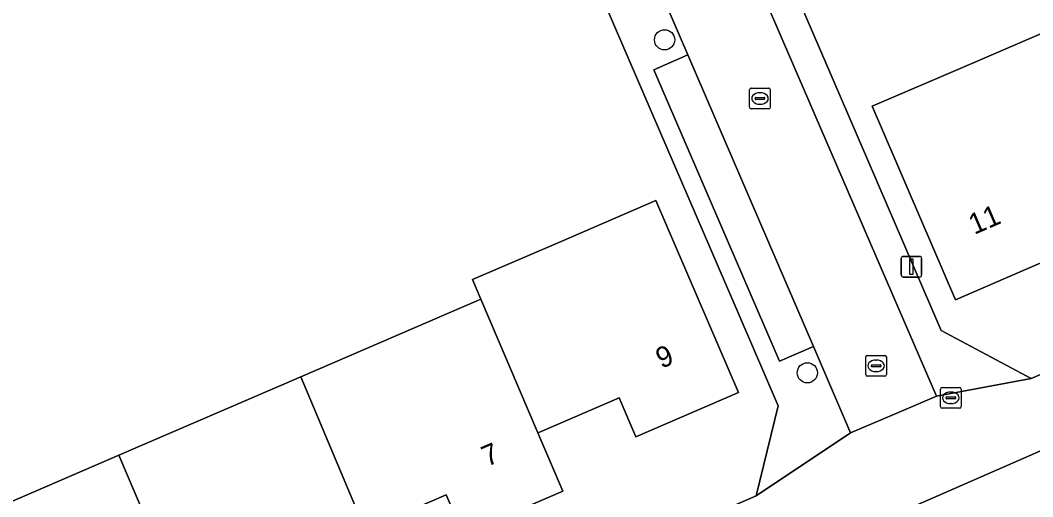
# Model space of a CAD drawing. Extents: x 157767 to 159172, y 387839 to 389425.
# Drawn here: x 158122.64 to 158171.64, y 388653.65 to 388676.7 of the extents above; entities that cross this region are included whole.
import ezdxf

# ---------------------------------------------------------------- set-up
doc = ezdxf.new("R2010")
doc.units = 0
for name, color, linetype in [('IMGEO_Boom', 7, 'Continuous'), ('IMGEO_Brandkraan', 7, 'Continuous'), ('IMGEO_Erf', 7, 'Continuous'), ('IMGEO_Kolk', 7, 'Continuous'), ('IMGEO_Lichtmast', 7, 'Continuous'), ('IMGEO_Muur', 7, 'Continuous'), ('IMGEO_Pand', 7, 'Continuous'), ('IMGEO_Pand_nummerreeks', 7, 'Continuous'), ('IMGEO_Parkeervlak_open', 7, 'Continuous'), ('IMGEO_Rijbaan_lokaal_open', 7, 'Continuous'), ('IMGEO_Voetpad_open', 7, 'Continuous')]:
    doc.layers.add(name, color=color, linetype=linetype)

msp = doc.modelspace()

# ---------------------------------------------------------------- linework, layer by layer
at = {"layer": 'IMGEO_Boom'}
for centre in [(158153.823, 388675.751), (158160.73, 388659.642)]:
    msp.add_circle(centre, 0.489, dxfattribs=at)
at = {"layer": 'IMGEO_Brandkraan'}
for p, q in [((158167.172, 388658.005), (158167.172, 388658.857)), ((158167.247, 388658.931), (158168.099, 388658.931)), ((158167.66, 388658.711), (158167.685, 388658.711)), ((158168.173, 388658.857), (158168.173, 388658.005)), ((158167.431, 388658.425), (158167.431, 388658.437)), ((158167.869, 388658.388), (158167.471, 388658.388)), ((158167.474, 388658.474), (158167.872, 388658.474)), ((158167.683, 388658.151), (158167.658, 388658.151)), ((158167.915, 388658.437), (158167.915, 388658.425)), ((158168.099, 388657.931), (158167.247, 388657.931))]:
    msp.add_line(p, q, dxfattribs=at)
for points in [[(158167.172, 388658.005), (158167.172, 388658.857)], [(158167.247, 388658.931), (158168.099, 388658.931)], [(158168.173, 388658.857), (158168.173, 388658.005)], [(158168.099, 388657.931), (158167.247, 388657.931)]]:
    msp.add_lwpolyline(points, dxfattribs=at)
for centre, radius, start, end in [((158167.249, 388658.855), 0.0765, 91.552, 178.448), ((158167.249, 388658.855), 0.0765, 91.552, 178.448), ((158168.097, 388658.855), 0.0765, 1.552, 88.448), ((158168.097, 388658.855), 0.0765, 1.552, 88.448), ((158167.471, 388658.434), 0.0403, 85.8775, 175.7526), ((158167.468, 388658.424), 0.0366, 178.938, 274.7102), ((158167.872, 388658.431), 0.043, 264.8664, 352.4533), ((158167.876, 388658.436), 0.0386, 1.7309, 96.639), ((158167.249, 388658.007), 0.0765, 181.552, 268.448), ((158167.249, 388658.007), 0.0765, 181.552, 268.448), ((158168.097, 388658.007), 0.0765, 271.552, 358.448), ((158168.097, 388658.007), 0.0765, 271.552, 358.448)]:
    msp.add_arc(centre, radius, start, end, dxfattribs=at)
for centre, major_axis, ratio, start_param, end_param in [((158167.659, 388658.431), (-0.387, 0.002), 0.722429, 4.712389, 7.853982), ((158167.684, 388658.431), (-0.39, 0.002), 0.717154, 1.570796, 4.712389)]:
    msp.add_ellipse(centre, major_axis=major_axis, ratio=ratio, start_param=start_param, end_param=end_param, dxfattribs=at)
at = {"layer": 'IMGEO_Erf'}
for points in [[(158199.515, 388738.309), (158146.245, 388715.336), (158145.347, 388712.435), (158152.598, 388695.598), (158155.311, 388689.297), (158156.854, 388685.715), (158162.739, 388672.05), (158167.203, 388661.684), (158171.568, 388659.372), (158223.84, 388681.871)], [(158084.381, 388632.682), (158087.009, 388632.342), (158090.303, 388632.39), (158090.684, 388632.396), (158089.16, 388634.912), (158092.905, 388637.179), (158094.487, 388634.565), (158090.907, 388632.399), (158106.724, 388632.63), (158109.87, 388633.38), (158113.99, 388634.449), (158158.26, 388653.682), (158159.32, 388658.046), (158157.478, 388662.318), (158148.912, 388682.181)], [(158172.856, 388665.31), (158167.899, 388663.175), (158163.868, 388672.536), (158168.461, 388674.514), (158172.766, 388676.368)], [(158121.543, 388653.132), (158127.411, 388655.659), (158136.218, 388659.452), (158144.815, 388663.154), (158144.937, 388663.207), (158144.533, 388664.156), (158148.813, 388666), (158153.405, 388667.977), (158157.404, 388658.692), (158152.43, 388656.55), (158151.621, 388658.431), (158147.85, 388656.807), (158147.692, 388656.739), (158148.894, 388653.918), (158144.073, 388651.843), (158143.257, 388653.738), (158139.473, 388652.109)]]:
    msp.add_lwpolyline(points, dxfattribs=at)
at = {"layer": 'IMGEO_Kolk'}
for p, q in [((158157.938, 388672.486), (158157.938, 388673.338)), ((158158.013, 388673.412), (158158.865, 388673.412)), ((158158.939, 388673.338), (158158.939, 388672.486)), ((158158.197, 388672.906), (158158.197, 388672.918)), ((158158.635, 388672.869), (158158.237, 388672.869)), ((158158.24, 388672.955), (158158.638, 388672.955)), ((158158.426, 388673.192), (158158.451, 388673.192)), ((158158.681, 388672.918), (158158.681, 388672.906)), ((158158.865, 388672.412), (158158.013, 388672.412)), ((158158.449, 388672.632), (158158.424, 388672.632)), ((158163.556, 388659.554), (158163.556, 388660.406)), ((158163.631, 388660.48), (158164.483, 388660.48)), ((158164.044, 388660.26), (158164.069, 388660.26)), ((158164.557, 388660.406), (158164.557, 388659.554)), ((158163.815, 388659.974), (158163.815, 388659.986)), ((158164.253, 388659.937), (158163.855, 388659.937)), ((158163.858, 388660.023), (158164.256, 388660.023)), ((158164.067, 388659.7), (158164.042, 388659.7)), ((158164.299, 388659.986), (158164.299, 388659.974)), ((158164.483, 388659.48), (158163.631, 388659.48))]:
    msp.add_line(p, q, dxfattribs=at)
for points in [[(158157.938, 388672.486), (158157.938, 388673.338)], [(158158.013, 388673.412), (158158.865, 388673.412)], [(158158.939, 388673.338), (158158.939, 388672.486)], [(158158.865, 388672.412), (158158.013, 388672.412)], [(158163.556, 388659.554), (158163.556, 388660.406)], [(158163.631, 388660.48), (158164.483, 388660.48)], [(158164.557, 388660.406), (158164.557, 388659.554)], [(158164.483, 388659.48), (158163.631, 388659.48)]]:
    msp.add_lwpolyline(points, dxfattribs=at)
for centre, radius, start, end in [((158158.015, 388673.336), 0.0765, 91.552, 178.448), ((158158.015, 388673.336), 0.0765, 91.552, 178.448), ((158158.863, 388673.336), 0.0765, 1.552, 88.448), ((158158.863, 388673.336), 0.0765, 1.552, 88.448), ((158158.237, 388672.915), 0.0403, 85.8775, 175.7526), ((158158.234, 388672.905), 0.0366, 178.938, 274.7102), ((158158.638, 388672.912), 0.043, 264.8664, 352.4533), ((158158.642, 388672.917), 0.0386, 1.7309, 96.639), ((158158.015, 388672.488), 0.0765, 181.552, 268.448), ((158158.015, 388672.488), 0.0765, 181.552, 268.448), ((158158.863, 388672.488), 0.0765, 271.552, 358.448), ((158158.863, 388672.488), 0.0765, 271.552, 358.448), ((158163.633, 388660.404), 0.0765, 91.552, 178.448), ((158163.633, 388660.404), 0.0765, 91.552, 178.448), ((158164.481, 388660.404), 0.0765, 1.552, 88.448), ((158164.481, 388660.404), 0.0765, 1.552, 88.448), ((158163.855, 388659.983), 0.0403, 85.8775, 175.7526), ((158163.852, 388659.973), 0.0366, 178.938, 274.7102), ((158164.256, 388659.98), 0.043, 264.8664, 352.4533), ((158164.26, 388659.985), 0.0386, 1.7309, 96.639), ((158163.633, 388659.556), 0.0765, 181.552, 268.448), ((158163.633, 388659.556), 0.0765, 181.552, 268.448), ((158164.481, 388659.556), 0.0765, 271.552, 358.448), ((158164.481, 388659.556), 0.0765, 271.552, 358.448)]:
    msp.add_arc(centre, radius, start, end, dxfattribs=at)
for centre, major_axis, ratio, start_param, end_param in [((158158.425, 388672.912), (-0.387, 0.002), 0.722429, 4.712389, 7.853982), ((158158.45, 388672.912), (-0.39, 0.002), 0.717154, 1.570796, 4.712389), ((158164.043, 388659.98), (-0.387, 0.002), 0.722429, 4.712389, 7.853982), ((158164.068, 388659.98), (-0.39, 0.002), 0.717154, 1.570796, 4.712389)]:
    msp.add_ellipse(centre, major_axis=major_axis, ratio=ratio, start_param=start_param, end_param=end_param, dxfattribs=at)
at = {"layer": 'IMGEO_Lichtmast'}
for p, q in [((158165.271, 388664.373), (158165.271, 388665.173)), ((158165.271, 388665.173), (158165.271, 388664.373)), ((158165.371, 388665.273), (158166.161, 388665.273)), ((158166.161, 388665.273), (158165.371, 388665.273)), ((158166.261, 388665.173), (158166.261, 388664.373)), ((158166.261, 388664.373), (158166.261, 388665.173)), ((158166.161, 388664.273), (158165.371, 388664.273)), ((158165.371, 388664.273), (158166.161, 388664.273))]:
    msp.add_line(p, q, dxfattribs=at)
msp.add_lwpolyline([(158165.691, 388665.148), (158165.841, 388665.148), (158165.841, 388664.398), (158165.691, 388664.398), (158165.691, 388665.148)], dxfattribs=at)
for centre, start, end in [((158165.371, 388665.173), 90, 180), ((158165.371, 388665.173), 90, 180), ((158166.161, 388665.173), 0, 90), ((158166.161, 388665.173), 360, 90), ((158165.371, 388664.373), 180, 270), ((158165.371, 388664.373), 180, 270), ((158166.161, 388664.373), 270, 0), ((158166.161, 388664.373), 270, 0)]:
    msp.add_arc(centre, 0.1, start, end, dxfattribs=at)
at = {"layer": 'IMGEO_Muur'}
for points in [[(158156.854, 388685.715), (158162.739, 388672.05)], [(158148.912, 388682.181), (158157.478, 388662.318)]]:
    msp.add_lwpolyline(points, dxfattribs=at)
at = {"layer": 'IMGEO_Pand'}
for points in [[(158172.766, 388676.368), (158168.461, 388674.514), (158163.868, 388672.536), (158167.899, 388663.175), (158172.856, 388665.31), (158172.036, 388667.213), (158175.829, 388668.846), (158175.984, 388668.913)], [(158153.405, 388667.977), (158148.813, 388666), (158144.533, 388664.156), (158144.937, 388663.207), (158147.692, 388656.739), (158147.85, 388656.807), (158151.621, 388658.431), (158152.43, 388656.55), (158157.404, 388658.692)], [(158144.937, 388663.207), (158144.815, 388663.154), (158136.218, 388659.452), (158139.325, 388652.046), (158139.473, 388652.109), (158143.257, 388653.738), (158144.073, 388651.843), (158148.894, 388653.918), (158147.692, 388656.739)], [(158136.218, 388659.452), (158127.411, 388655.659), (158130.576, 388648.241), (158130.727, 388648.306), (158134.538, 388649.946), (158135.35, 388648.061), (158140.133, 388650.121), (158139.325, 388652.046)], [(158127.411, 388655.659), (158121.543, 388653.132), (158120.609, 388655.302), (158119.782, 388655.664), (158117.538, 388654.697), (158117.42, 388654.646), (158118.623, 388651.875), (158121.836, 388644.437), (158125.8, 388646.144), (158126.612, 388644.258), (158131.397, 388646.318), (158130.576, 388648.241)]]:
    msp.add_lwpolyline(points, close=True, dxfattribs=at)
at = {"layer": 'IMGEO_Parkeervlak_open'}
msp.add_lwpolyline([(158161.024, 388660.913), (158154.945, 388675.022), (158153.299, 388674.304), (158159.376, 388660.202)], close=True, dxfattribs=at)
at = {"layer": 'IMGEO_Rijbaan_lokaal_open'}
for points in [[(158143.703, 388712.348), (158144.408, 388714.545), (158145.024, 388716.464), (158134.627, 388711.957), (158136.456, 388711.226), (158139.945, 388709.831), (158142.265, 388704.448), (158148.508, 388689.96), (158154.945, 388675.022), (158161.024, 388660.913), (158162.824, 388656.737), (158164.943, 388657.643), (158166.983, 388658.516)], [(158179.359, 388653.609), (158180.27, 388653.992), (158190.897, 388658.576), (158191.881, 388659.026), (158193.866, 388659.878), (158191.878, 388664.469), (158171.987, 388655.85), (158161.392, 388651.228), (158149.334, 388646.16), (158146.782, 388645.058), (158145.081, 388644.324), (158147.13, 388639.735), (158148.776, 388640.444), (158151.329, 388641.544), (158161.979, 388646.076), (158162.981, 388646.531)]]:
    msp.add_lwpolyline(points, close=True, dxfattribs=at)
at = {"layer": 'IMGEO_Voetpad_open'}
for points in [[(158145.347, 388712.435), (158146.245, 388715.336), (158144.408, 388714.545), (158143.703, 388712.348), (158166.983, 388658.516), (158171.568, 388659.372), (158167.203, 388661.684), (158162.739, 388672.05), (158156.854, 388685.715), (158155.311, 388689.297), (158152.598, 388695.598)], [(158139.945, 388709.831), (158136.456, 388711.226), (158134.614, 388710.329), (158137.234, 388709.261), (158143.563, 388694.586), (158146.974, 388686.674), (158148.912, 388682.181), (158157.478, 388662.318), (158159.32, 388658.046), (158158.26, 388653.682), (158162.824, 388656.737), (158161.024, 388660.913), (158159.376, 388660.202), (158153.299, 388674.304), (158154.945, 388675.022), (158148.508, 388689.96), (158146.85, 388689.246), (158140.598, 388703.753), (158142.265, 388704.448)]]:
    msp.add_lwpolyline(points, close=True, dxfattribs=at)
for points in [[(158297.552, 388713.441), (158293.914, 388712.06), (158281.335, 388706.644), (158265.791, 388699.949), (158226.572, 388683.059), (158223.84, 388681.871), (158171.568, 388659.372), (158166.983, 388658.516), (158164.943, 388657.643), (158162.824, 388656.737), (158158.26, 388653.682), (158113.99, 388634.449), (158109.87, 388633.38), (158106.724, 388632.63), (158090.907, 388632.399), (158090.742, 388632.299), (158090.684, 388632.396), (158090.303, 388632.39), (158087.009, 388632.342), (158084.381, 388632.682), (158084.562, 388631.046)], [(158161.392, 388651.228), (158171.987, 388655.85)]]:
    msp.add_lwpolyline(points, dxfattribs=at)

# ---------------------------------------------------------------- texts
at = {"layer": 'IMGEO_Pand_nummerreeks'}
for s, rotation, p in [('11', 23.3022, (158168.809, 388666.311)), ('9', 23.2965, (158153.668, 388659.827)), ('7', 23.285, (158145.234, 388655.086))]:
    msp.add_text(s, height=1, rotation=rotation, dxfattribs=at).set_placement(p)

doc.saveas('drawing.dxf')
